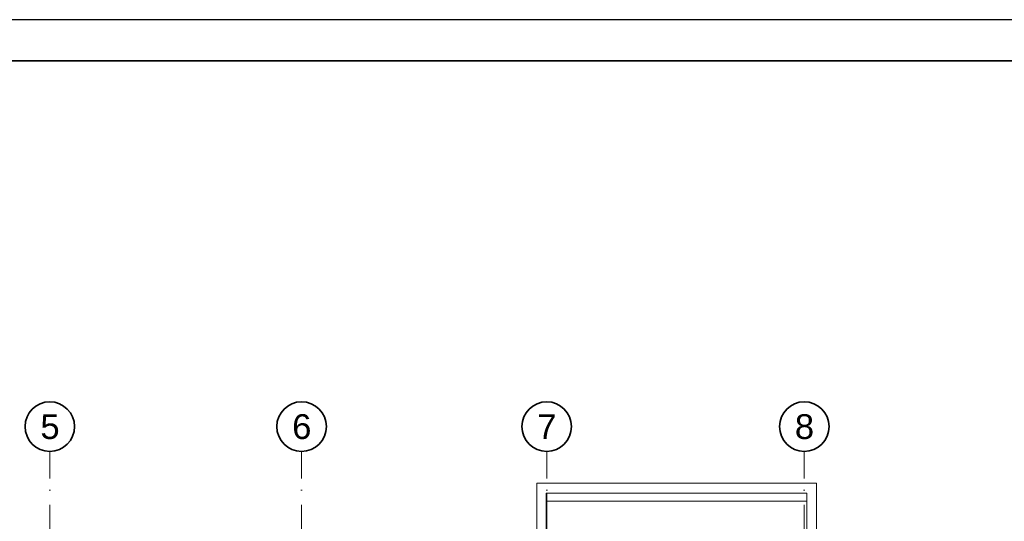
# Model space of a CAD drawing. Header units: millimetres. Extents: x 42175 to 97175, y 10092 to 468192.
# Tile 337 of 451: x 73005 to 84933, y 319318 to 325392. Entities that reach past the tile are written whole.
import ezdxf

# ---------------------------------------------------------------- set-up
doc = ezdxf.new("R2010")
doc.units = ezdxf.units.MM
doc.linetypes.add('Kropki i Kreski', pattern=[6.702778, 3.527778, -1.763889, 0, -1.411111])
doc.layers.add('CP_FRREF', color=251, linetype='Continuous', lineweight=35)
for name, color, linetype in [('CP_LINENORM', 253, 'Continuous'), ('Konstrukcja - Dach', 8, 'Continuous'), ('Konstrukcja - Siatka mod', 8, 'Continuous'), ('z JAN', 8, 'Continuous')]:
    doc.layers.add(name, color=color, linetype=linetype)
doc.styles.add('STYL_AUTOMATYCZNY_1', font='ARIALN.TTF')

msp = doc.modelspace()

# ---------------------------------------------------------------- linework, layer by layer
at = {"layer": 'CP_FRREF'}
msp.add_line((96675, 324892), (43675, 324892), dxfattribs=at)
at = {"layer": 'CP_LINENORM', "linetype": 'Continuous'}
msp.add_line((97175, 325392), (42175, 325392), dxfattribs=at)
at = {"layer": 'Konstrukcja - Dach', "color": 8, "linetype": 'Continuous', "lineweight": 13, "ltscale": 100, "flags": 128}
for points in [[(79390, 316359), (79390, 319661)], [(79390, 319661), (82540, 319661)], [(82540, 319661), (82540, 316359)], [(79384, 316259), (79384, 319561)], [(79384, 319561), (82540, 319561)], [(82540, 319561), (82540, 316259)]]:
    msp.add_lwpolyline(points, dxfattribs=at)
at = {"layer": 'Konstrukcja - Siatka mod', "color": 8, "linetype": 'Kropki i Kreski', "lineweight": 13, "ltscale": 100}
for p, q in [((73370, 319165), (73370, 320165)), ((76420, 319165), (76420, 320165)), ((79390, 319165), (79390, 320165)), ((82510, 319165), (82510, 320165))]:
    msp.add_line(p, q, dxfattribs=at)
at = {"layer": 'Konstrukcja - Siatka mod', "color": 8, "linetype": 'Continuous', "lineweight": 35, "ltscale": 100}
for centre in [(73370, 320465), (76420, 320465), (79390, 320465), (82510, 320465)]:
    msp.add_circle(centre, 300, dxfattribs=at)
at = {"layer": 'z JAN', "color": 8, "linetype": 'Continuous', "lineweight": 13, "ltscale": 100, "flags": 128}
for points in [[(82660, 319781), (82660, 316359), (55340, 316359), (55340, 317900), (79270, 317900), (79270, 319781)], [(82540, 319661), (82540, 316479), (79430, 316479), (79382, 319661)]]:
    msp.add_lwpolyline(points, close=True, dxfattribs=at)

# ---------------------------------------------------------------- texts
at = {"layer": 'Konstrukcja - Siatka mod', "color": 8, "linetype": 'Continuous', "lineweight": 13, "char_height": 300, "attachment_point": 1, "style": 'STYL_AUTOMATYCZNY_1'}
for s, insert in [('\\A1;{\\pql;\\pt0;\\fArial|b0|i0|c238|p0;\\W1.000000;5}', (73256, 320615)), ('\\A1;{\\pql;\\pt0;\\fArial|b0|i0|c238|p0;\\W1.000000;6}', (76306, 320615)), ('\\A1;{\\pql;\\pt0;\\fArial|b0|i0|c238|p0;\\W1.000000;7}', (79276, 320615)), ('\\A1;{\\pql;\\pt0;\\fArial|b0|i0|c238|p0;\\W1.000000;8}', (82396, 320615))]:
    msp.add_mtext(s, dxfattribs=dict(at, insert=insert))

doc.saveas('drawing.dxf')
